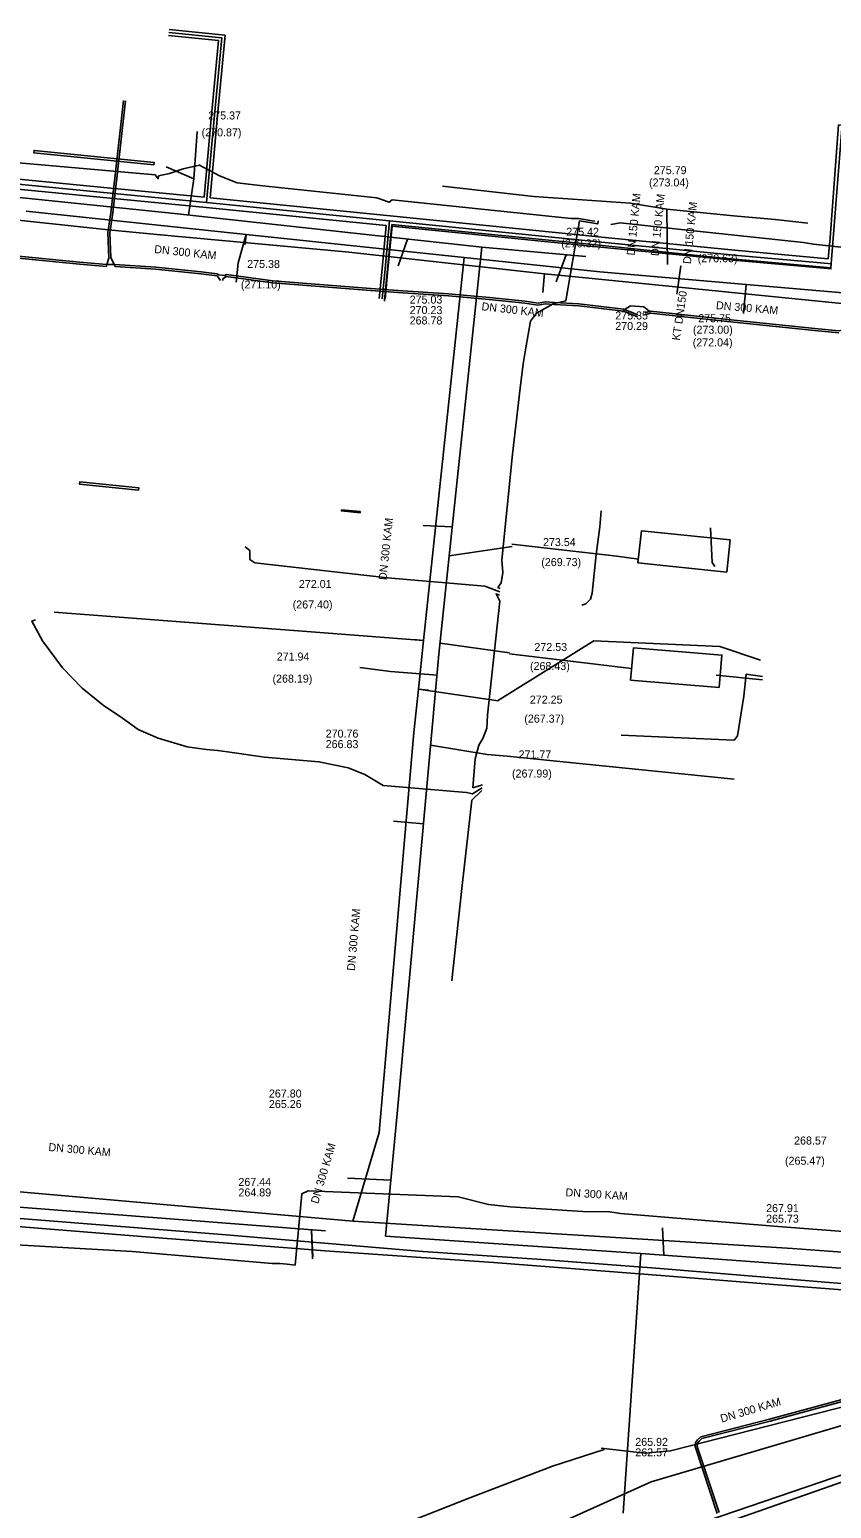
# Model space of a CAD drawing. Extents: x -598233 to -596890, y -1157848 to -1156431.
# Drawn here: x -597883.7 to -597803.5, y -1156997.4 to -1156849.6 of the extents above; entities that cross this region are included whole.
import ezdxf

# ---------------------------------------------------------------- set-up
doc = ezdxf.new("R2010")
doc.units = 0
for name, color, linetype in [('BODY_POLYGONY', 7, 'Continuous'), ('G_BUDOVY', 7, 'Continuous'), ('G_TEXTY', 7, 'Continuous'), ('G_ZNACKY', 7, 'Continuous'), ('Vrstva 1', 7, 'Continuous'), ('Vrstva 13', 7, 'Continuous'), ('Vrstva 19', 7, 'Continuous'), ('Vrstva 25', 7, 'Continuous'), ('Vrstva 26', 7, 'Continuous'), ('Vrstva 3', 7, 'Continuous'), ('Vrstva 4', 7, 'Continuous'), ('Vrstva 42', 7, 'Continuous'), ('Vrstva 5', 7, 'Continuous'), ('Vrstva 55', 7, 'Continuous'), ('Vrstva 58', 7, 'Continuous'), ('Vrstva 8', 7, 'Continuous')]:
    doc.layers.add(name, color=color, linetype=linetype)

msp = doc.modelspace()

# ---------------------------------------------------------------- linework, layer by layer
at = {"layer": 'BODY_POLYGONY'}
for p, q in [((-597824.98, -1156902.24), (-597835.51, -1156901.04)), ((-597824.98, -1156902.24), (-597822.84, -1156902.52)), ((-597823.53, -1156913.45), (-597835.74, -1156912)), ((-597815.05, -1156914.11), (-597810.41, -1156914.6))]:
    msp.add_line(p, q, dxfattribs=at)
for points in [[(-597815.2, -1156903.27), (-597815.47, -1156902.86), (-597815.62, -1156899.4)], [(-597835.97, -1156922.21), (-597813.27, -1156924.52)]]:
    msp.add_lwpolyline(points, dxfattribs=at)
at = {"layer": 'G_BUDOVY'}
for points in [[(-597822.88, -1156902.9), (-597822.52, -1156899.68), (-597813.66, -1156900.6), (-597813.99, -1156903.84)], [(-597822.88, -1156902.9), (-597813.99, -1156903.84)], [(-597814.76, -1156915.35), (-597814.48, -1156912.12), (-597823.34, -1156911.4), (-597823.64, -1156914.63)], [(-597814.76, -1156915.35), (-597823.64, -1156914.63)]]:
    msp.add_lwpolyline(points, dxfattribs=at)
at = {"layer": 'G_ZNACKY'}
for p, q in [((-597820, -1156867.52), (-597819.92, -1156873.07)), ((-597819, -1156876.03), (-597818.58, -1156873.18))]:
    msp.add_line(p, q, dxfattribs=at)
at = {"layer": 'Vrstva 1'}
for p, q in [((-597866.99, -1156859.78), (-597867.31, -1156864.5)), ((-597870.08, -1156863.29), (-597867.31, -1156864.5)), ((-597867.31, -1156864.5), (-597867.83, -1156868.12)), ((-597845.95, -1156870.52), (-597846.86, -1156873.19)), ((-597830.05, -1156872.08), (-597831.05, -1156874.78)), ((-597841.45, -1156899.28), (-597844.37, -1156899.16)), ((-597835.46, -1156901.25), (-597841.75, -1156902.18)), ((-597842.67, -1156910.92), (-597835.74, -1156911.88)), ((-597847.64, -1156913.76), (-597850.7, -1156913.37)), ((-597847.64, -1156913.76), (-597842.98, -1156914.11)), ((-597843.62, -1156921.13), (-597837.95, -1156922.07)), ((-597835.97, -1156922.21), (-597837.95, -1156922.07)), ((-597847.33, -1156928.73), (-597844.34, -1156929)), ((-597847.6, -1156964.62), (-597851.94, -1156964.41)), ((-597855.53, -1156969.58), (-597855.41, -1156972.28)), ((-597820.29, -1156972.13), (-597820.43, -1156969.4))]:
    msp.add_line(p, q, dxfattribs=at)
for points in [[(-597828.1, -1156872.25), (-597838.5, -1156871.34), (-597869.26, -1156867.96), (-597900, -1156864.81), (-597900.21, -1156864.79), (-597916.51, -1156863.12), (-597946.29, -1156860.07)], [(-597820, -1156867.52), (-597823.64, -1156866.92), (-597833.29, -1156866.26), (-597842.43, -1156865.23)], [(-597820, -1156867.52), (-597813.32, -1156868.2), (-597809.16, -1156868.55), (-597805.89, -1156868.93)], [(-597848.13, -1156970.21), (-597847.6, -1156964.62), (-597846.98, -1156957.98), (-597842.79, -1156912.02), (-597841.52, -1156900), (-597838.5, -1156871.34)], [(-597845.95, -1156870.52), (-597846.86, -1156873.19)], [(-597830.05, -1156872.08), (-597831.05, -1156874.78)], [(-597818.58, -1156873.18), (-597819, -1156876.02)], [(-597841.45, -1156899.28), (-597844.37, -1156899.16)], [(-597844.34, -1156929), (-597847.33, -1156928.73)], [(-598013.24, -1156958.33), (-598009.95, -1156958.32), (-597998.83, -1156959.13), (-597971.54, -1156961.12), (-597931.08, -1156964.03), (-597900, -1156966.21), (-597892.6, -1156966.73), (-597854.13, -1156969.69)], [(-597847.6, -1156964.62), (-597851.94, -1156964.41)], [(-597855.53, -1156969.58), (-597855.43, -1156972.49)], [(-597786.67, -1156974.59), (-597822.58, -1156971.96), (-597848.13, -1156970.21)], [(-597820.29, -1156972.13), (-597820.43, -1156969.4)], [(-597822.58, -1156971.96), (-597824.36, -1156997.92)]]:
    msp.add_lwpolyline(points, dxfattribs=at)
at = {"layer": 'Vrstva 13'}
for points in [[(-597828.81, -1156874.33), (-597832.23, -1156874), (-597845.77, -1156872.5), (-597851.79, -1156871.83), (-597852.13, -1156871.79), (-597871.01, -1156870.06), (-597875.86, -1156869.61), (-597887.72, -1156868.32), (-597895.96, -1156867.56), (-597923.42, -1156865.02), (-597942.8, -1156862.97)], [(-597832.23, -1156874), (-597832.26, -1156874.31), (-597832.38, -1156875.85)], [(-597707.14, -1156886.78), (-597707.21, -1156886.88), (-597708.44, -1156887.36), (-597721.95, -1156885.49), (-597723.19, -1156885.32), (-597727.88, -1156884.67), (-597739.67, -1156883.1), (-597745.58, -1156882.52), (-597745.89, -1156882.48), (-597756.92, -1156881.4), (-597763.41, -1156880.76), (-597774.08, -1156879.75), (-597781.64, -1156879.03), (-597793.73, -1156877.82), (-597799.14, -1156877.29), (-597828.81, -1156874.33)], [(-597965.25, -1156962.54), (-597953.38, -1156963.28), (-597941.33, -1156964.23), (-597929.65, -1156965.31), (-597921.1, -1156965.74), (-597912.08, -1156966.36), (-597905.9, -1156966.79), (-597882.19, -1156968.67), (-597864.08, -1156970.09), (-597844.39, -1156971.74), (-597832.49, -1156972.54), (-597820.65, -1156973.45), (-597808.17, -1156974.49), (-597801.33, -1156975.07), (-597796.92, -1156975.45), (-597788.42, -1156976.13), (-597785.04, -1156976.39), (-597771.8, -1156977.3), (-597767.21, -1156977.6), (-597754.57, -1156978.38), (-597753.37, -1156979.46), (-597752.94, -1156981.92), (-597752.87, -1156982.35)], [(-598014.67, -1157081.16), (-598010.59, -1157079.79), (-597979.91, -1157067.65), (-597953.81, -1157056.37), (-597945.17, -1157052.65), (-597941.44, -1157051.03), (-597900.57, -1157033.59), (-597899.1, -1157032.96), (-597897.07, -1157032.08), (-597882.55, -1157025.76), (-597852.74, -1157012.98), (-597832.94, -1157004.76), (-597831.25, -1157004.1), (-597815.96, -1156998.7), (-597794.74, -1156991.45), (-597780.39, -1156988.41), (-597756.74, -1156983.52), (-597752.81, -1156982.69)]]:
    msp.add_lwpolyline(points, dxfattribs=at)
at = {"layer": 'Vrstva 19'}
for points in [[(-597801.6, -1156975.67), (-597809.33, -1156975.05), (-597819.71, -1156974.21), (-597837.34, -1156972.87), (-597853.69, -1156971.72), (-597854.21, -1156971.68), (-597856.68, -1156971.48), (-597861.82, -1156971.08), (-597872.54, -1156970.25), (-597889.98, -1156968.84), (-597890.56, -1156968.79), (-597893.03, -1156968.57), (-597908.99, -1156967.3), (-597926.07, -1156966.16), (-597926.57, -1156966.12), (-597929.11, -1156965.93), (-597936.96, -1156965.29), (-597950.08, -1156964.32), (-597963.32, -1156963.3)], [(-597815.45, -1156999.35), (-597801.17, -1156994.36)]]:
    msp.add_lwpolyline(points, dxfattribs=at)
at = {"layer": 'Vrstva 25'}
for p, q in [((-597866.03, -1156866.86), (-597847.72, -1156868.71)), ((-597847.72, -1156868.71), (-597825.87, -1156870.89))]:
    msp.add_line(p, q, dxfattribs=at)
for points in [[(-597866.03, -1156866.86), (-597865.23, -1156858.14), (-597864.52, -1156850.41), (-597869.82, -1156849.87)], [(-597923.99, -1156861.18), (-597920.92, -1156861.57), (-597908.46, -1156862.77), (-597891.4, -1156864.41), (-597876.69, -1156865.82), (-597866.03, -1156866.86)], [(-597847.72, -1156868.71), (-597848.18, -1156873.51), (-597848.47, -1156876.48)], [(-597825.87, -1156870.89), (-597812.89, -1156872.15), (-597803.48, -1156873.01)]]:
    msp.add_lwpolyline(points, dxfattribs=at)
at = {"layer": 'Vrstva 26'}
for p, q in [((-597865.69, -1156866.39), (-597847.67, -1156868.21)), ((-597848.07, -1156869.17), (-597866.08, -1156867.35)), ((-597847.67, -1156868.21), (-597825.82, -1156870.39)), ((-597825.92, -1156871.38), (-597847.47, -1156869.23))]:
    msp.add_line(p, q, dxfattribs=at)
for points in [[(-597866.28, -1156866.33), (-597865.53, -1156858.12), (-597864.84, -1156850.68), (-597869.85, -1156850.17)], [(-597869.79, -1156849.57), (-597864.19, -1156850.14), (-597864.93, -1156858.17), (-597865.69, -1156866.39)], [(-597800.29, -1156859.36), (-597802.81, -1156859.1), (-597803.66, -1156870.39), (-597803.84, -1156872.48)], [(-597923.32, -1156860.76), (-597920.86, -1156861.07), (-597908.41, -1156862.27), (-597891.35, -1156863.91), (-597876.64, -1156865.32), (-597866.28, -1156866.33)], [(-597866.08, -1156867.35), (-597876.73, -1156866.32), (-597891.45, -1156864.9), (-597908.51, -1156863.27), (-597920.97, -1156862.07), (-597924.05, -1156861.68)], [(-597848.77, -1156876.45), (-597848.48, -1156873.48), (-597848.07, -1156869.17)], [(-597847.47, -1156869.23), (-597847.89, -1156873.54), (-597848.18, -1156876.51)], [(-597803.53, -1156873.51), (-597812.94, -1156872.65), (-597825.92, -1156871.38)], [(-597825.83, -1156870.39), (-597812.84, -1156871.66), (-597803.84, -1156872.48)]]:
    msp.add_lwpolyline(points, dxfattribs=at)
at = {"layer": 'Vrstva 3'}
for points in [[(-597871.32, -1156863.09), (-597883.32, -1156861.89), (-597883.3, -1156861.66), (-597871.29, -1156862.86)], [(-597872.83, -1156895.62), (-597878.75, -1156895.02), (-597878.73, -1156894.81), (-597872.8, -1156895.4)], [(-597852.54, -1156897.59), (-597850.67, -1156897.77), (-597850.68, -1156897.89), (-597852.55, -1156897.71)]]:
    msp.add_lwpolyline(points, close=True, dxfattribs=at)
at = {"layer": 'Vrstva 42'}
for points in [[(-597931.18, -1156867.93), (-597931.21, -1156867.66), (-597926.48, -1156868.07), (-597918.97, -1156868.84), (-597911.3, -1156869.51), (-597907.96, -1156869.86), (-597906.47, -1156870.21), (-597899.18, -1156870.92), (-597892.93, -1156871.42), (-597885.53, -1156872.37), (-597878.76, -1156873.03), (-597876.06, -1156873.25), (-597876, -1156873.05), (-597875.81, -1156872.43), (-597875.9, -1156869.86), (-597875.61, -1156867.88), (-597875.19, -1156864.12), (-597874.33, -1156856.67)], [(-597874.13, -1156856.69), (-597874.99, -1156864.14), (-597875.41, -1156867.9), (-597875.7, -1156869.88), (-597875.61, -1156872.37), (-597875.29, -1156873.06), (-597875.19, -1156873.26), (-597871.13, -1156873.52), (-597866.6, -1156874), (-597864.99, -1156874.2), (-597864.63, -1156874.65)], [(-597848.22, -1156876.73), (-597848.22, -1156876.62), (-597847.49, -1156869.07), (-597825.81, -1156871.24), (-597815.01, -1156872.35), (-597803.58, -1156873.38), (-597802.5, -1156859.46), (-597800.07, -1156859.73)], [(-597800.54, -1156863.83), (-597800.62, -1156865.99), (-597800.79, -1156868.1), (-597801.12, -1156869.78), (-597801.19, -1156870.4), (-597801.19, -1156870.75), (-597801.88, -1156876.19), (-597802.27, -1156879.26), (-597802.31, -1156879.61), (-597802.79, -1156879.68), (-597805.2, -1156879.46), (-597813.26, -1156878.62), (-597821.63, -1156877.74), (-597822.18, -1156877.89)], [(-597885.51, -1156872.17), (-597878.74, -1156872.83), (-597876.02, -1156873.05), (-597876, -1156873.05), (-597875.29, -1156873.06), (-597875.23, -1156873.06), (-597871.11, -1156873.32), (-597866.58, -1156873.8), (-597864.98, -1156874), (-597864.83, -1156874.11), (-597864.22, -1156874.16), (-597864.03, -1156874.07), (-597859.4, -1156874.71), (-597850.02, -1156875.44), (-597846.89, -1156875.66), (-597841.82, -1156875.98), (-597837.74, -1156876.36), (-597834.18, -1156876.74), (-597832.87, -1156876.92), (-597832.13, -1156876.78), (-597831.23, -1156876.86), (-597831.23, -1156876.86)], [(-597864.41, -1156874.67), (-597864.42, -1156874.5), (-597864.07, -1156874.26), (-597859.42, -1156874.91), (-597850.04, -1156875.64), (-597846.91, -1156875.86), (-597841.84, -1156876.18), (-597837.76, -1156876.56), (-597834.2, -1156876.94), (-597832.88, -1156877.12), (-597832.15, -1156876.98), (-597831.25, -1156877.06)], [(-597831.25, -1156877.06), (-597828.8, -1156877.19), (-597824.34, -1156877.74), (-597822.91, -1156878.3)], [(-597831.23, -1156876.86), (-597831.23, -1156876.86), (-597828.78, -1156876.99), (-597824.32, -1156877.54), (-597822.9, -1156878.1)], [(-597821.62, -1156877.84), (-597822.29, -1156877.29), (-597823.62, -1156877.18), (-597824.33, -1156877.64)], [(-597822.2, -1156878.11), (-597821.61, -1156877.94), (-597813.28, -1156878.82), (-597805.22, -1156879.66), (-597802.79, -1156879.88)], [(-597814.94, -1156997.94), (-597817.14, -1156991.27), (-597817.11, -1156990.87), (-597816.92, -1156990.58), (-597816.58, -1156990.29), (-597809.72, -1156988.53), (-597801.73, -1156986.35)], [(-597814.76, -1156997.86), (-597816.94, -1156991.25), (-597816.91, -1156990.93), (-597816.76, -1156990.72), (-597816.48, -1156990.47), (-597809.66, -1156988.73), (-597801.69, -1156986.55)]]:
    msp.add_lwpolyline(points, dxfattribs=at)
at = {"layer": 'Vrstva 5'}
for p, q in [((-597862.06, -1156870.05), (-597862.89, -1156872.9)), ((-597862.17, -1156871.05), (-597862.06, -1156870.05)), ((-597862.89, -1156872.9), (-597863.08, -1156874.83)), ((-597826.68, -1156873.79), (-597840.25, -1156872.35)), ((-597812.04, -1156875.05), (-597812.31, -1156877.96)), ((-597812.31, -1156877.96), (-597812.04, -1156875.05)), ((-597881.28, -1156907.82), (-597854.28, -1156909.9)), ((-597854.28, -1156909.9), (-597844.32, -1156910.65)), ((-597845.32, -1156910.55), (-597844.32, -1156910.65)), ((-597836.93, -1156916.68), (-597827.29, -1156910.68)), ((-597827.29, -1156910.68), (-597814.69, -1156911.27)), ((-597836.88, -1156916.69), (-597844.84, -1156915.52)), ((-597843.84, -1156915.62), (-597844.84, -1156915.52)), ((-597845.3, -1156919.87), (-597848.78, -1156959.86)), ((-597848.78, -1156959.86), (-597851.4, -1156968.73)), ((-597851.4, -1156968.73), (-597892.18, -1156965.13)), ((-597807.41, -1156971.46), (-597851.4, -1156968.73)), ((-597763.18, -1156974.82), (-597807.41, -1156971.46)), ((-597797.68, -1156987.75), (-597821.55, -1156994.78)), ((-597821.55, -1156994.78), (-597864.21, -1157013.96))]:
    msp.add_line(p, q, dxfattribs=at)
for points in [[(-597884.09, -1156867.73), (-597862.06, -1156870.05), (-597840.25, -1156872.35)], [(-597840.25, -1156872.35), (-597844.32, -1156910.65), (-597844.84, -1156915.52), (-597845.3, -1156919.87)], [(-597796.31, -1156876.42), (-597800.4, -1156876.06), (-597812.04, -1156875.05), (-597826.68, -1156873.79)], [(-597814.69, -1156911.27), (-597810.63, -1156912.62)]]:
    msp.add_lwpolyline(points, dxfattribs=at)
at = {"layer": 'Vrstva 55'}
for p, q in [((-597826.7, -1156899.28), (-597826.56, -1156897.7)), ((-597827.06, -1156902.05), (-597826.7, -1156899.28)), ((-597827.47, -1156905.92), (-597827.06, -1156902.05)), ((-597828.48, -1156907.14), (-597828.09, -1156906.99)), ((-597828.09, -1156906.99), (-597827.63, -1156906.54)), ((-597827.63, -1156906.54), (-597827.47, -1156905.92)), ((-597812.28, -1156916.22), (-597812.05, -1156914.02)), ((-597812.05, -1156914.02), (-597810.42, -1156914.25)), ((-597812.93, -1156920.18), (-597812.28, -1156916.22)), ((-597824.56, -1156920.14), (-597824.56, -1156920.14)), ((-597824.56, -1156920.14), (-597813.3, -1156920.64)), ((-597813.22, -1156920.6), (-597812.93, -1156920.18)), ((-597813.3, -1156920.64), (-597813.22, -1156920.6))]:
    msp.add_line(p, q, dxfattribs=at)
for points in [[(-597895.52, -1156861.96), (-597871.17, -1156864.11), (-597870.87, -1156864.49), (-597870.84, -1156864.21), (-597869.75, -1156863.96), (-597868.37, -1156863.5), (-597866.75, -1156863.12), (-597864.73, -1156864.18), (-597862.98, -1156864.9), (-597860.4, -1156865.21), (-597848.99, -1156866.4), (-597847.77, -1156866.83), (-597847.46, -1156866.6), (-597829.56, -1156868.46), (-597828.83, -1156868.45), (-597827.26, -1156868.72), (-597827.25, -1156868.65)], [(-597828.73, -1156868.68), (-597830.09, -1156876.68), (-597831.37, -1156876.99), (-597833.04, -1156877.92), (-597833.63, -1156878.73), (-597834.1, -1156881.39), (-597834.37, -1156882.99), (-597834.65, -1156885.43), (-597835.43, -1156892.04), (-597836.49, -1156902.62), (-597836.4, -1156903.86), (-597836.55, -1156904.91), (-597836.89, -1156905.36), (-597836.67, -1156905.47)], [(-597826.85, -1156868.69), (-597826.9, -1156869), (-597828.73, -1156868.68)], [(-597802.28, -1156871.36), (-597805.33, -1156871.04), (-597806.33, -1156870.87), (-597818.86, -1156869.52), (-597824.62, -1156868.9), (-597825.58, -1156869.05)], [(-597862.16, -1156901.31), (-597861.71, -1156901.66), (-597861.7, -1156902.57), (-597861.22, -1156902.91), (-597847.92, -1156904.4), (-597838.21, -1156905.23), (-597836.7, -1156905.79)], [(-597836.73, -1156906.12), (-597837.07, -1156905.99), (-597836.7, -1156906.73), (-597837.93, -1156918.13), (-597837.99, -1156919.41), (-597838.41, -1156920.47), (-597838.81, -1156921.11), (-597839.16, -1156922.5), (-597839.39, -1156925.39), (-597838.44, -1156925.09)], [(-597838.47, -1156925.39), (-597839.44, -1156926), (-597840.02, -1156925.85), (-597848.37, -1156925.17), (-597850.2, -1156924.05), (-597851.87, -1156923.4), (-597854.8, -1156922.79), (-597860.23, -1156922.33), (-597863.95, -1156921.79), (-597864.95, -1156921.67), (-597866.04, -1156921.55), (-597867.97, -1156921.29), (-597870.87, -1156920.44), (-597872.89, -1156919.56), (-597874.44, -1156918.41), (-597876.37, -1156917.11), (-597878.47, -1156915.42), (-597880.44, -1156913.39), (-597882.44, -1156910.7), (-597883.53, -1156908.74), (-597883.16, -1156908.6)], [(-597838.5, -1156925.66), (-597839.51, -1156926.64), (-597840.46, -1156935.15), (-597841.41, -1156943.74), (-597841.5, -1156944.7)], [(-597824.61, -1156967.97), (-597825.71, -1156967.8), (-597828.38, -1156967.74), (-597835.68, -1156967.29), (-597837.82, -1156967.05), (-597840.85, -1156966.3), (-597855.86, -1156965.68), (-597856.51, -1156965.98), (-597857.18, -1156973.11), (-597857.97, -1156973.03), (-597858.72, -1156972.96), (-597859.46, -1156972.96), (-597873.47, -1156971.77), (-597888.55, -1156970.89)], [(-597824.61, -1156967.97), (-597809.29, -1156969.23), (-597790.58, -1156970.64)]]:
    msp.add_lwpolyline(points, dxfattribs=at)
at = {"layer": 'Vrstva 58'}
for points in [[(-597826.57, -1156991.41), (-597822.2, -1156991.92), (-597819.62, -1156991.7), (-597798.3, -1156986.24), (-597783.74, -1156983.86), (-597777.88, -1156981.87), (-597777.05, -1156981.03), (-597776.21, -1156977.93), (-597776.11, -1156977.18), (-597775.55, -1156971.66), (-597774.93, -1156971.15), (-597771.34, -1156971.2), (-597762.02, -1156971.8), (-597753.36, -1156972.1), (-597743.12, -1156972.03), (-597740.87, -1156971.83)], [(-597855.58, -1157015.02), (-597855.85, -1157014.82), (-597856.32, -1157002.8), (-597856.28, -1157002.58), (-597855.59, -1157002.65), (-597839.7, -1156996.39), (-597831.43, -1156993.22), (-597826.26, -1156991.55)]]:
    msp.add_lwpolyline(points, dxfattribs=at)

# ---------------------------------------------------------------- texts
at = {"layer": 'G_TEXTY'}
for s, p in [('275.79 ', (-597821.29, -1156864.03)), ('(273.04)', (-597821.77, -1156865.26)), ('(270.63)', (-597816.9, -1156872.84)), ('275.75 ', (-597816.85, -1156878.83)), ('(272.04)', (-597817.4, -1156881.25)), ('(273.00)', (-597817.38, -1156879.98))]:
    msp.add_text(s, height=0.8, dxfattribs=at).set_placement(p)
msp.add_text('KT DN150', height=0.8, rotation=81.7312, dxfattribs=at).set_placement((-597818.69, -1156880.7))
at = {"layer": 'Vrstva 4'}
for s, p in [('275.37', (-597865.87, -1156858.56)), ('(270.87)', (-597866.53, -1156860.25)), ('275.42 ', (-597830.05, -1156870.19)), ('(270.32)', (-597830.55, -1156871.35)), ('273.54', (-597832.38, -1156901.22)), ('(269.73)', (-597832.55, -1156903.22)), ('272.53', (-597833.24, -1156911.71)), ('271.94', (-597859.02, -1156912.66)), ('(268.43)', (-597833.68, -1156913.61)), ('(268.19)', (-597859.44, -1156914.87)), ('271.77', (-597834.82, -1156922.45)), ('(267.99)', (-597835.48, -1156924.36)), ('268.57', (-597807.26, -1156961.06)), ('(265.47)', (-597808.17, -1156963.08))]:
    msp.add_text(s, height=0.8, dxfattribs=at).set_placement(p)
for p in [(-597823.22, -1156872.19), (-597820.81, -1156872.25), (-597817.59, -1156873.04)]:
    msp.add_text('DN 150 KAM', height=0.8, rotation=84.287, dxfattribs=at).set_placement(p)
at = {"layer": 'Vrstva 8'}
for rotation, p in [(353.9842, (-597871.3, -1156871.91)), (353.6645, (-597838.56, -1156877.63)), (355.0571, (-597815.1, -1156877.52)), (83.9333, (-597848.04, -1156904.65)), (85.0266, (-597851.2, -1156943.72)), (354.9551, (-597881.88, -1156961.7)), (73.544, (-597854.87, -1156967.04)), (356.4488, (-597830.15, -1156966.23)), (16.4105, (-597814.5, -1156988.87))]:
    msp.add_text('DN 300 KAM', height=0.8, rotation=rotation, dxfattribs=at).set_placement(p)
for s, p in [('275.38', (-597861.97, -1156873.41)), ('(271.10)', (-597862.6, -1156875.46)), ('275.03', (-597845.72, -1156876.97)), ('270.23', (-597845.72, -1156878.02)), ('268.78', (-597845.72, -1156879.06)), ('275.35', (-597825.15, -1156878.56)), ('270.29', (-597825.15, -1156879.61)), ('272.01', (-597856.8, -1156905.41)), ('(267.40)', (-597857.42, -1156907.46)), ('272.25', (-597833.7, -1156916.97)), ('(267.37)', (-597834.25, -1156918.87)), ('270.76', (-597854.12, -1156920.37)), ('266.83', (-597854.12, -1156921.42)), ('267.80', (-597859.8, -1156956.36)), ('265.26', (-597859.8, -1156957.41)), ('267.44', (-597862.85, -1156965.2)), ('264.89', (-597862.85, -1156966.25)), ('267.91', (-597810.06, -1156967.82)), ('265.73', (-597810.06, -1156968.87)), ('265.92', (-597823.15, -1156991.19)), ('262.57', (-597823.15, -1156992.24))]:
    msp.add_text(s, height=0.8, dxfattribs=at).set_placement(p)

doc.saveas('drawing.dxf')
